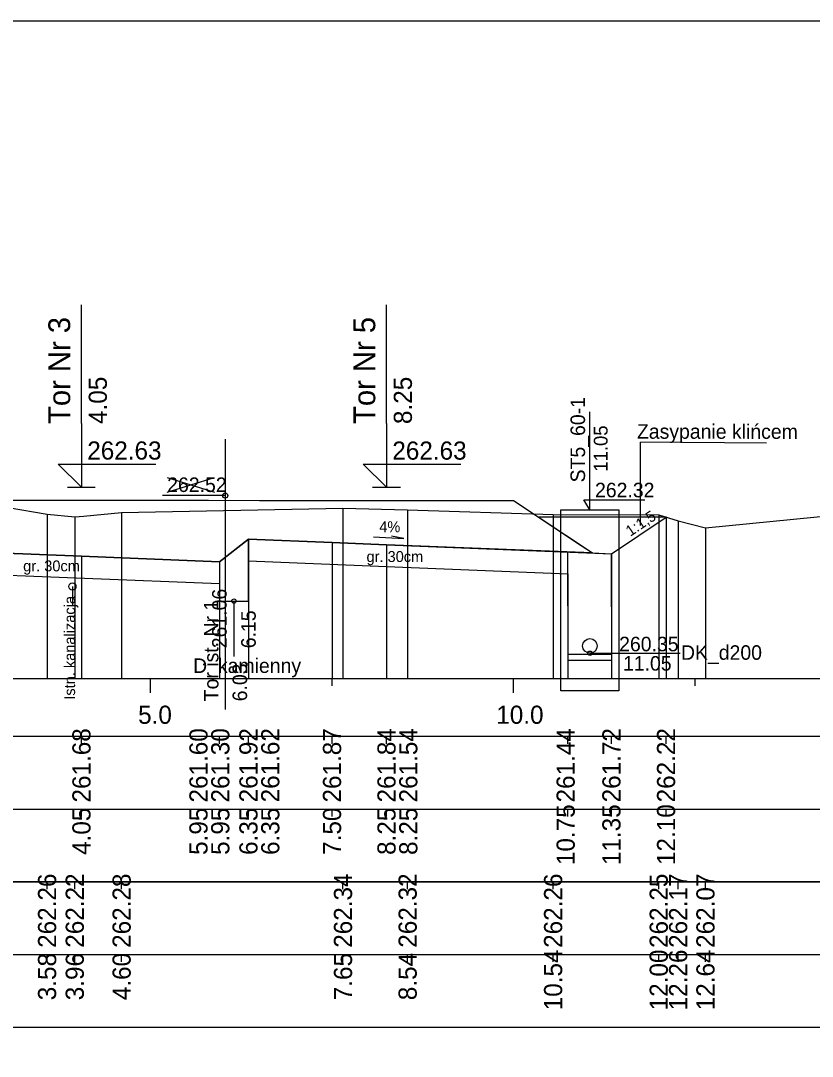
# Model space of a CAD drawing. Extents: x 6516023 to 6560129, y 5513077 to 5529206.
# Drawn here: x 6518606.68 to 6518617.57, y 5514565.91 to 5514580.16 of the extents above; entities that cross this region are included whole.
import ezdxf

# ---------------------------------------------------------------- set-up
doc = ezdxf.new("R2010")
doc.units = 0
for name, color, linetype in [('IR_default', 7, 'Continuous'), ('TOR_PRZEK_P-kable', 7, 'Continuous'), ('TOR_PRZEK_P-komponent', 7, 'Continuous'), ('TOR_PRZEK_P-odwodnienie', 7, 'Continuous'), ('TOR_PRZEK_P-opisy', 7, 'Continuous'), ('TOR_PRZEK_P-tabelka istniejace', 7, 'Continuous'), ('TOR_PRZEK_P-tabelka projektowane', 7, 'Continuous'), ('TOR_PRZEK_P-teren istniejacy', 7, 'Continuous'), ('TOR_PRZEK_P-tory istniejace', 7, 'Continuous'), ('TOR_PRZEK_P-tory projektowane', 7, 'Continuous'), ('TOR_PRZEK_P-uklad odniesienia', 7, 'Continuous'), ('TOR_PRZEK_P-warstwa ochronna I', 7, 'Continuous'), ('TOR_PRZEK_P-warstwa ochronna II', 7, 'Continuous'), ('TOR_RAMKI-ramka+tabelka 1', 7, 'Continuous')]:
    doc.layers.add(name, color=color, linetype=linetype)

msp = doc.modelspace()

# ---------------------------------------------------------------- linework, layer by layer
at = {"layer": 'IR_default'}
msp.add_lwpolyline([(6518597.024, 5514573.557), (6518597.534, 5514573.557), (6518600.524, 5514573.557), (6518601.538, 5514573.557), (6518601.713, 5514573.557), (6518604.707, 5514573.557), (6518605.213, 5514573.557), (6518605.684, 5514573.557), (6518605.764, 5514573.557), (6518608.759, 5514573.557), (6518609.264, 5514573.557), (6518612.96, 5514573.556), (6518613.463, 5514573.556), (6518614.392, 5514572.937), (6518614.548, 5514572.833), (6518614.809, 5514572.822), (6518615.561, 5514573.324)], dxfattribs=at)
at = {"layer": 'TOR_PRZEK_P-kable'}
msp.add_line((6518607.389, 5514572.37), (6518607.389, 5514572.1), dxfattribs=at)
msp.add_circle((6518607.389, 5514572.37), 0.05, dxfattribs=at)
at = {"layer": 'TOR_PRZEK_P-komponent'}
msp.add_line((6518615.561, 5514573.324), (6518613.811, 5514573.324), dxfattribs=at)
msp.add_lwpolyline([(6518597.024, 5514573.557), (6518600.524, 5514573.557), (6518601.713, 5514573.557), (6518605.213, 5514573.557), (6518605.764, 5514573.557), (6518609.264, 5514573.557), (6518609.963, 5514573.556), (6518613.463, 5514573.556), (6518614.548, 5514572.833), (6518611.713, 5514572.946), (6518610.963, 5514572.976), (6518609.813, 5514573.022), (6518609.413, 5514572.71), (6518607.514, 5514572.786), (6518603.463, 5514572.948), (6518602.713, 5514572.978), (6518601.174, 5514573.04), (6518599.524, 5514572.974), (6518598.774, 5514572.944), (6518596.074, 5514572.836)], dxfattribs=at)
at = {"layer": 'TOR_PRZEK_P-odwodnienie'}
for p, q in [((6518614.513, 5514573.424), (6518614.513, 5514574.774)), ((6518614.513, 5514573.424), (6518614.43, 5514573.562)), ((6518614.43, 5514573.562), (6518615.27, 5514573.562)), ((6518614.213, 5514571.352), (6518614.209, 5514572.846)), ((6518614.813, 5514571.354), (6518614.809, 5514572.822)), ((6518609.613, 5514572.17), (6518609.613, 5514571.407)), ((6518614.513, 5514571.453), (6518615.753, 5514571.453)), ((6518614.813, 5514571.433), (6518614.213, 5514571.433)), ((6518614.813, 5514571.353), (6518614.213, 5514571.353))]:
    msp.add_line(p, q, dxfattribs=at)
for points in [[(6518614.113, 5514571.432), (6518614.113, 5514573.424), (6518614.913, 5514573.424), (6518614.913, 5514570.933), (6518614.113, 5514570.933), (6518614.113, 5514571.432)], [(6518609.413, 5514572.71), (6518609.413, 5514572.17), (6518609.813, 5514572.17), (6518609.813, 5514573.022)]]:
    msp.add_lwpolyline(points, dxfattribs=at)
for centre, radius in [((6518609.613, 5514572.17), 0.03), ((6518614.513, 5514571.553), 0.1), ((6518614.513, 5514571.453), 0.03)]:
    msp.add_circle(centre, radius, dxfattribs=at)
at = {"layer": 'TOR_PRZEK_P-opisy'}
msp.add_line((6518615.211, 5514573.208), (6518615.211, 5514574.355), dxfattribs=at)
msp.add_line((6518615.211, 5514573.208), (6518615.211, 5514574.355), dxfattribs=at)
for points in [[(6518616.943, 5514574.344), (6518615.211, 5514574.355)], [(6518611.534, 5514573.053), (6518611.952, 5514573.033), (6518611.784, 5514573.062)]]:
    msp.add_lwpolyline(points, dxfattribs=at)
at = {"layer": 'TOR_PRZEK_P-tabelka istniejace'}
for p, q in [((6518607.041, 5514568.206), (6518607.041, 5514568.306)), ((6518607.422, 5514568.206), (6518607.422, 5514568.306)), ((6518608.067, 5514568.206), (6518608.067, 5514568.306)), ((6518611.114, 5514568.206), (6518611.114, 5514568.306)), ((6518612.004, 5514568.206), (6518612.004, 5514568.306)), ((6518614.006, 5514568.206), (6518614.006, 5514568.306)), ((6518615.46, 5514568.206), (6518615.46, 5514568.306)), ((6518615.727, 5514568.206), (6518615.727, 5514568.306)), ((6518616.103, 5514568.206), (6518616.103, 5514568.306)), ((6518544.663, 5514567.306), (6518653.463, 5514567.306)), ((6518607.041, 5514567.206), (6518607.041, 5514567.306)), ((6518607.422, 5514567.206), (6518607.422, 5514567.306)), ((6518608.067, 5514567.206), (6518608.067, 5514567.306)), ((6518611.114, 5514567.206), (6518611.114, 5514567.306)), ((6518612.004, 5514567.206), (6518612.004, 5514567.306)), ((6518614.006, 5514567.206), (6518614.006, 5514567.306)), ((6518615.46, 5514567.206), (6518615.46, 5514567.306)), ((6518615.727, 5514567.206), (6518615.727, 5514567.306)), ((6518616.103, 5514567.206), (6518616.103, 5514567.306))]:
    msp.add_line(p, q, dxfattribs=at)
for points in [[(6518611.114, 5514573.447), (6518611.114, 5514571.306), (6518611.114, 5514571.176), (6518611.114, 5514571.106)], [(6518607.041, 5514573.368), (6518607.041, 5514571.306), (6518607.041, 5514571.176), (6518607.041, 5514571.106)], [(6518607.422, 5514573.329), (6518607.422, 5514571.306), (6518607.422, 5514571.176), (6518607.422, 5514571.106)], [(6518608.067, 5514573.389), (6518608.067, 5514571.306), (6518608.067, 5514571.176), (6518608.067, 5514571.106)], [(6518612.004, 5514573.425), (6518612.004, 5514571.306), (6518612.004, 5514571.176), (6518612.004, 5514571.106)], [(6518614.006, 5514573.362), (6518614.006, 5514571.306), (6518614.006, 5514571.176), (6518614.006, 5514571.106)], [(6518615.46, 5514573.355), (6518615.46, 5514571.306), (6518615.46, 5514571.176), (6518615.46, 5514571.106)], [(6518615.727, 5514573.274), (6518615.727, 5514571.306), (6518615.727, 5514571.176), (6518615.727, 5514571.106)], [(6518616.103, 5514573.18), (6518616.103, 5514571.306), (6518616.103, 5514571.176), (6518616.103, 5514571.106)]]:
    msp.add_lwpolyline(points, dxfattribs=at)
msp.add_lwpolyline([(6518544.663, 5514568.306), (6518544.663, 5514566.306), (6518653.463, 5514566.306), (6518653.463, 5514568.306)], close=True, dxfattribs=at)
at = {"layer": 'TOR_PRZEK_P-tabelka projektowane'}
for p, q in [((6518607.514, 5514570.206), (6518607.514, 5514570.306)), ((6518609.413, 5514570.206), (6518609.413, 5514570.306)), ((6518609.413, 5514570.206), (6518609.413, 5514570.306)), ((6518609.813, 5514570.206), (6518609.813, 5514570.306)), ((6518609.813, 5514570.206), (6518609.813, 5514570.306)), ((6518610.963, 5514570.206), (6518610.963, 5514570.306)), ((6518611.713, 5514570.206), (6518611.713, 5514570.306)), ((6518611.713, 5514570.206), (6518611.713, 5514570.306)), ((6518614.21, 5514570.206), (6518614.21, 5514570.306)), ((6518614.809, 5514570.206), (6518614.809, 5514570.306)), ((6518615.561, 5514570.206), (6518615.561, 5514570.306)), ((6518544.663, 5514569.306), (6518653.463, 5514569.306)), ((6518607.514, 5514569.206), (6518607.514, 5514569.306)), ((6518609.413, 5514569.206), (6518609.413, 5514569.306)), ((6518609.413, 5514569.206), (6518609.413, 5514569.306)), ((6518609.813, 5514569.206), (6518609.813, 5514569.306)), ((6518609.813, 5514569.206), (6518609.813, 5514569.306)), ((6518610.963, 5514569.206), (6518610.963, 5514569.306)), ((6518611.713, 5514569.206), (6518611.713, 5514569.306)), ((6518611.713, 5514569.206), (6518611.713, 5514569.306)), ((6518614.21, 5514569.206), (6518614.21, 5514569.306)), ((6518614.809, 5514569.206), (6518614.809, 5514569.306)), ((6518615.561, 5514569.206), (6518615.561, 5514569.306))]:
    msp.add_line(p, q, dxfattribs=at)
for points in [[(6518615.561, 5514573.324), (6518615.561, 5514571.306), (6518615.561, 5514571.176), (6518615.561, 5514571.106)], [(6518609.813, 5514573.022), (6518609.813, 5514571.306), (6518609.813, 5514571.176), (6518609.813, 5514571.106)], [(6518610.963, 5514572.976), (6518610.963, 5514571.306), (6518610.963, 5514571.176), (6518610.963, 5514571.106)], [(6518611.713, 5514572.946), (6518611.713, 5514571.306), (6518611.713, 5514571.176), (6518611.713, 5514571.106)], [(6518607.514, 5514572.786), (6518607.514, 5514571.306), (6518607.514, 5514571.176), (6518607.514, 5514571.106)], [(6518614.809, 5514572.822), (6518614.809, 5514571.306), (6518614.809, 5514571.176), (6518614.809, 5514571.106)], [(6518609.413, 5514572.71), (6518609.413, 5514571.306), (6518609.413, 5514571.176), (6518609.413, 5514571.106)], [(6518609.813, 5514572.722), (6518609.813, 5514571.306), (6518609.813, 5514571.176), (6518609.813, 5514571.106)], [(6518611.713, 5514572.646), (6518611.713, 5514571.306), (6518611.713, 5514571.176), (6518611.713, 5514571.106)], [(6518614.21, 5514572.546), (6518614.21, 5514571.306), (6518614.21, 5514571.176), (6518614.21, 5514571.106)], [(6518609.413, 5514572.41), (6518609.413, 5514571.306), (6518609.413, 5514571.176), (6518609.413, 5514571.106)]]:
    msp.add_lwpolyline(points, dxfattribs=at)
msp.add_lwpolyline([(6518544.663, 5514570.306), (6518544.663, 5514568.306), (6518653.463, 5514568.306), (6518653.463, 5514570.306)], close=True, dxfattribs=at)
at = {"layer": 'TOR_PRZEK_P-teren istniejacy'}
msp.add_lwpolyline([(6518598.069, 5514573.482), (6518598.585, 5514573.579), (6518600.287, 5514573.511), (6518601.477, 5514573.53), (6518601.887, 5514573.46), (6518602.529, 5514573.381), (6518602.999, 5514573.421), (6518603.479, 5514573.478), (6518604.813, 5514573.449), (6518606.507, 5514573.456), (6518607.041, 5514573.368), (6518607.422, 5514573.329), (6518607.541, 5514573.337), (6518608.067, 5514573.389), (6518611.114, 5514573.447), (6518612.004, 5514573.425), (6518614.006, 5514573.362), (6518615.46, 5514573.355), (6518615.727, 5514573.274), (6518616.103, 5514573.18), (6518617.919, 5514573.358)], dxfattribs=at)
at = {"layer": 'TOR_PRZEK_P-tory istniejace'}
for p, q in [((6518609.493, 5514574.397), (6518609.493, 5514570.676)), ((6518608.694, 5514573.668), (6518609.345, 5514573.871)), ((6518608.694, 5514573.871), (6518609.345, 5514573.668)), ((6518609.494, 5514573.621), (6518608.628, 5514573.621))]:
    msp.add_line(p, q, dxfattribs=at)
msp.add_circle((6518609.494, 5514573.621), 0.035, dxfattribs=at)
at = {"layer": 'TOR_PRZEK_P-tory projektowane'}
for p, q in [((6518607.514, 5514574.614), (6518607.514, 5514576.246)), ((6518611.713, 5514574.614), (6518611.713, 5514576.246)), ((6518607.514, 5514574.614), (6518607.514, 5514573.737)), ((6518611.713, 5514574.614), (6518611.713, 5514573.736)), ((6518607.514, 5514573.737), (6518607.194, 5514574.056)), ((6518607.194, 5514574.056), (6518608.539, 5514574.056)), ((6518611.713, 5514573.736), (6518611.393, 5514574.055)), ((6518611.393, 5514574.055), (6518612.738, 5514574.055)), ((6518607.322, 5514573.737), (6518607.705, 5514573.737)), ((6518611.521, 5514573.736), (6518611.904, 5514573.736))]:
    msp.add_line(p, q, dxfattribs=at)
at = {"layer": 'TOR_PRZEK_P-uklad odniesienia'}
for p, q in [((6518548.463, 5514571.106), (6518653.463, 5514571.106)), ((6518608.463, 5514570.906), (6518608.463, 5514571.106)), ((6518610.963, 5514571.006), (6518610.963, 5514571.106)), ((6518613.463, 5514570.906), (6518613.463, 5514571.106)), ((6518615.963, 5514571.006), (6518615.963, 5514571.106))]:
    msp.add_line(p, q, dxfattribs=at)
at = {"layer": 'TOR_PRZEK_P-warstwa ochronna I'}
for points in [[(6518609.813, 5514572.722), (6518611.713, 5514572.646), (6518614.21, 5514572.546)], [(6518605.694, 5514572.559), (6518609.413, 5514572.41)]]:
    msp.add_lwpolyline(points, dxfattribs=at)
at = {"layer": 'TOR_PRZEK_P-warstwa ochronna II'}
msp.add_lwpolyline([(6518579.045, 5514574.576), (6518581.68, 5514572.819), (6518584.886, 5514572.947), (6518585.636, 5514572.977), (6518587.865, 5514573.067), (6518590.1, 5514572.977), (6518590.85, 5514572.947), (6518593.55, 5514572.839), (6518594.925, 5514572.965), (6518596.074, 5514572.836), (6518598.774, 5514572.944), (6518599.524, 5514572.974), (6518601.174, 5514573.04), (6518602.713, 5514572.978), (6518603.463, 5514572.948), (6518607.514, 5514572.786), (6518609.413, 5514572.71), (6518609.813, 5514573.022), (6518610.963, 5514572.976), (6518611.713, 5514572.946), (6518614.809, 5514572.822), (6518615.561, 5514573.324)], dxfattribs=at)
at = {"layer": 'TOR_RAMKI-ramka+tabelka 1'}
msp.add_lwpolyline([(6518542.013, 5514580.156), (6518789.513, 5514580.156), (6518789.513, 5514551.656), (6518542.013, 5514551.656)], close=True, dxfattribs=at)

# ---------------------------------------------------------------- texts
at = {"layer": 'TOR_PRZEK_P-kable'}
msp.add_text('Istn. kanalizacja', height=0.14999, rotation=90.0511, dxfattribs=at).set_placement((6518607.427, 5514570.813))
at = {"layer": 'TOR_PRZEK_P-odwodnienie'}
for s, height, rotation, p in [('ST5_60-1', 0.2, 90, (6518614.446, 5514573.803)), ('11.05', 0.19, 90, (6518614.756, 5514573.951)), ('261.06', 0.2, 90, (6518609.513, 5514571.521)), ('6.15', 0.2, 90, (6518609.913, 5514571.521)), ('260.35', 0.2, 360, (6518614.915, 5514571.479)), ('DK_d200', 0.2, 360, (6518615.766, 5514571.362)), ('D_kamienny', 0.2, 360, (6518609.051, 5514571.181)), ('11.05', 0.2, 360, (6518614.968, 5514571.213))]:
    msp.add_text(s, height=height, rotation=rotation, dxfattribs=at).set_placement(p)
msp.add_text('262.32', height=0.2, dxfattribs=at).set_placement((6518614.583, 5514573.598))
at = {"layer": 'TOR_PRZEK_P-opisy'}
for s, height, rotation, p in [('Zasypanie klińcem', 0.2, 359.9489, (6518615.16, 5514574.404)), ('1:1,5', 0.15, 34.0701, (6518615.069, 5514573.053)), ('4%', 0.15, 359.8485, (6518611.613, 5514573.118))]:
    msp.add_text(s, height=height, rotation=rotation, dxfattribs=at).set_placement(p)
at = {"layer": 'TOR_PRZEK_P-tabelka istniejace'}
for s, p in [('262.26', (6518607.166, 5514567.398)), ('262.22', (6518607.547, 5514567.4)), ('262.28', (6518608.192, 5514567.398)), ('262.34', (6518611.239, 5514567.399)), ('262.32', (6518612.129, 5514567.4)), ('262.26', (6518614.131, 5514567.398)), ('262.25', (6518615.585, 5514567.397)), ('262.17', (6518615.852, 5514567.398)), ('262.07', (6518616.228, 5514567.398)), ('4.60', (6518608.192, 5514566.678)), ('8.54', (6518612.129, 5514566.678)), ('10.54', (6518614.131, 5514566.539)), ('12.00', (6518615.585, 5514566.538)), ('12.26', (6518615.852, 5514566.538)), ('12.64', (6518616.228, 5514566.539)), ('3.58', (6518607.166, 5514566.677)), ('3.96', (6518607.547, 5514566.677)), ('7.65', (6518611.239, 5514566.677))]:
    msp.add_text(s, height=0.25, rotation=90, dxfattribs=at).set_placement(p)
at = {"layer": 'TOR_PRZEK_P-tabelka projektowane'}
for s, p in [('261.68', (6518607.639, 5514569.398)), ('261.60', (6518609.25, 5514569.398)), ('261.30', (6518609.55, 5514569.398)), ('261.92', (6518609.938, 5514569.4)), ('261.62', (6518610.238, 5514569.4)), ('261.87', (6518611.088, 5514569.398)), ('261.84', (6518611.838, 5514569.399)), ('261.54', (6518612.138, 5514569.399)), ('261.44', (6518614.304, 5514569.399)), ('261.72', (6518614.934, 5514569.4)), ('262.22', (6518615.686, 5514569.4)), ('4.05', (6518607.639, 5514568.677)), ('5.95', (6518609.25, 5514568.677)), ('5.95', (6518609.55, 5514568.677)), ('6.35', (6518609.938, 5514568.677)), ('6.35', (6518610.238, 5514568.677)), ('7.50', (6518611.088, 5514568.678)), ('8.25', (6518611.838, 5514568.677)), ('8.25', (6518612.138, 5514568.677)), ('10.75', (6518614.304, 5514568.537)), ('11.35', (6518614.934, 5514568.537)), ('12.10', (6518615.686, 5514568.538))]:
    msp.add_text(s, height=0.25, rotation=90, dxfattribs=at).set_placement(p)
at = {"layer": 'TOR_PRZEK_P-tory istniejace'}
msp.add_text('262.52', height=0.2, dxfattribs=at).set_placement((6518608.694, 5514573.671))
for s, rotation, p in [('Tor ist. Nr 1', 90.0511, (6518609.4, 5514570.791)), ('6.03', 90, (6518609.794, 5514570.791))]:
    msp.add_text(s, height=0.2, rotation=rotation, dxfattribs=at).set_placement(p)
at = {"layer": 'TOR_PRZEK_P-tory projektowane'}
for s, height, p in [('Tor Nr 3', 0.3, (6518607.359, 5514574.608)), ('Tor Nr 5', 0.3, (6518611.558, 5514574.608)), ('4.05', 0.25, (6518607.864, 5514574.607)), ('8.25', 0.25, (6518612.063, 5514574.606))]:
    msp.add_text(s, height=height, rotation=90, dxfattribs=at).set_placement(p)
for p in [(6518607.594, 5514574.117), (6518611.793, 5514574.116)]:
    msp.add_text('262.63', height=0.25, dxfattribs=at).set_placement(p)
at = {"layer": 'TOR_PRZEK_P-uklad odniesienia'}
for s, p in [('5.0', (6518608.294, 5514570.481)), ('10.0', (6518613.224, 5514570.481))]:
    msp.add_text(s, height=0.25, dxfattribs=at).set_placement(p)
at = {"layer": 'TOR_PRZEK_P-warstwa ochronna I'}
for p in [(6518606.712, 5514572.579), (6518611.438, 5514572.708)]:
    msp.add_text('gr. 30cm', height=0.15, dxfattribs=at).set_placement(p)

doc.saveas('drawing.dxf')
